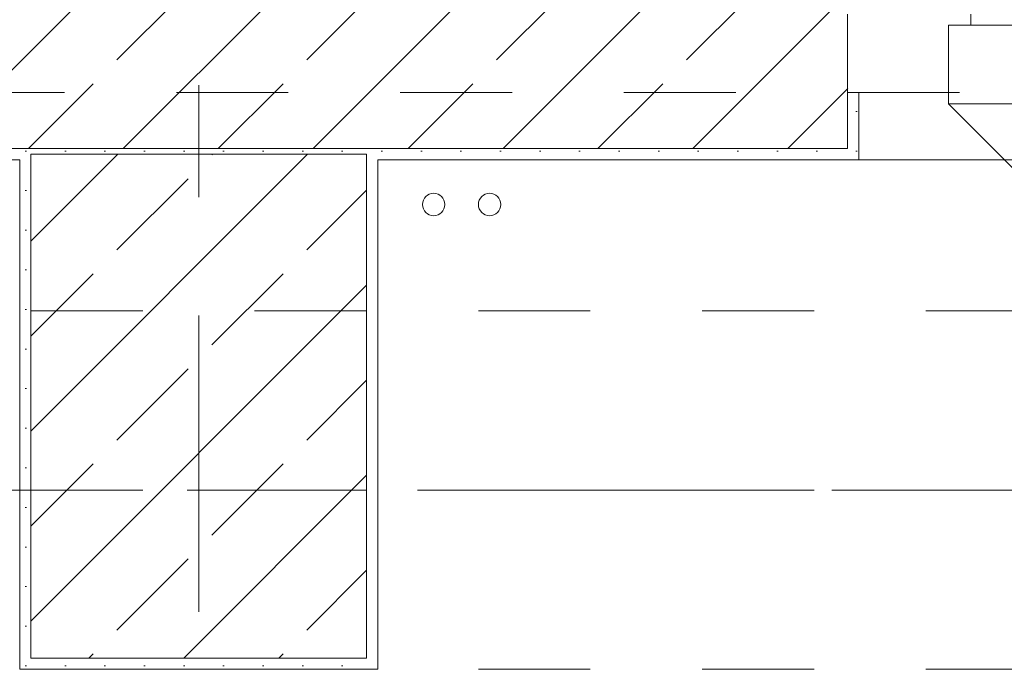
# Model space of a CAD drawing. Header units: metres. Extents: x -4 to 100, y -11 to 17.
# Tile 541 of 656: x 43.57 to 44.45, y 12.99 to 13.57. Entities that reach past the tile are written whole.
import ezdxf

# ---------------------------------------------------------------- set-up
doc = ezdxf.new("R2010")
doc.units = ezdxf.units.M
doc.header["$MEASUREMENT"] = 0
for name, pattern in [('Achse', [0.2, 0.1, -0.05, 0, -0.05]), ('Strichlinie doppelt', [0.546806, 0.264583, -0.105833, 0.070556, -0.105833]), ('Strichlinie eng', [0.115, 0.075, -0.04]), ('Untersicht', [0.1, 0.075, -0.025])]:
    doc.linetypes.add(name, pattern=pattern)
for name, color, linetype in [('152 - Bemaßung_ Beschriftung.Ausbau', 7, 'Continuous'), ('451 - Universal.Achsen Raster', 7, 'Continuous'), ('604 - Struktur.Wand Aussen', 7, 'Continuous'), ('607 - Struktur.Stütze', 7, 'Continuous'), ('608 - Struktur.Träger', 7, 'Continuous'), ('650 - Abdeckung.Fußboden Aufbau', 7, 'Continuous'), ('801 - HKLSE.Heizung_ Klima_ Lüftung', 7, 'Continuous'), ('Neubau_653 - Abdeckung.TB Verkofferung', 7, 'Continuous')]:
    doc.layers.add(name, color=color, linetype=linetype)
doc.styles.add('ERSTELLTER_STIL_2', font='txt')
doc.dimstyles.new('ERSTELLTER_STIL__5', dxfattribs={"dimtxt": 0.1, "dimasz": 0.0532, "dimexe": 0.18, "dimexo": 0.0625, "dimgap": 0, "dimtad": 1, "dimtih": 1, "dimtoh": 1, "dimzin": 0, "dimdsep": 46, "dimtxsty": 'ERSTELLTER_STIL_2', "dimblk": 'ARROWHEAD_2', "dimblk1": 'ARROWHEAD_2', "dimblk2": 'ARROWHEAD_2', "dimcen": 0.09, "dimse1": 1, "dimse2": 1, "dimclrd": 7, "dimclre": 7, "dimclrt": 7, "dimazin": 0, "dimtfac": 1, "dimtdec": 4, "dimtmove": 0, "dimatfit": 3, "dimfxl": 1, "dimtolj": 1, "dimtzin": 0, "dimarcsym": 0})
pattern_1 = [(45, (0, 0), (-0.0848528, 0.0848528), []), (45, (-0.04243, 0.04243), (-0.0848528, 0.0848528), [0.09, -0.03])]
pattern_2 = [(45, (0, 0), (-0.01767767, 0.01767767), [0, -0.025])]

# ---------------------------------------------------------------- blocks, each defined once
blk = doc.blocks.new('*D340')
at = {"layer": '152 - Bemaßung_ Beschriftung.Ausbau', "color": 7, "linetype": 'Continuous', "lineweight": 5}
for p, q in [((40.20999, 15.3025), (40.20999, 15.4075)), ((40.2302, 15.39), (40.18978, 15.32)), ((47.26023, 15.39), (47.21982, 15.32)), ((40.04999, 15.355), (40.20999, 15.355)), ((40.20999, 15.355), (47.24003, 15.355))]:
    blk.add_line(p, q, dxfattribs=at)
at = {"layer": '152 - Bemaßung_ Beschriftung.Ausbau', "color": 7, "lineweight": 5, "char_height": 0.1, "attachment_point": 7, "style": 'ERSTELLTER_STIL_2'}
for s, insert in [('\\A1;{\\pql;\\fArial|b0|i0|c0|p38;7,03}', (43.51609, 15.375)), ('\\A1;{\\pql;\\fArial|b0|i0|c0|p38;17}', (47.06802, 15.375))]:
    blk.add_mtext(s, dxfattribs=dict(at, insert=insert))
blk = doc.blocks.new('ARROWHEAD_2')
at = {"color": 0, "linetype": 'Continuous', "lineweight": 0}
for p, q in [((-0.378, -0.655), (0.378, 0.655)), ((0, 0), (-1, 0))]:
    blk.add_line(p, q, dxfattribs=at)
blk = doc.blocks.new('*D341')
at = {"layer": '152 - Bemaßung_ Beschriftung.Ausbau', "color": 7, "linetype": 'Continuous', "lineweight": 5}
for p, q in [((47.24003, 15.3025), (47.24003, 15.4075)), ((47.26023, 15.39), (47.21982, 15.32)), ((47.43023, 15.39), (47.38982, 15.32)), ((40.20999, 15.355), (47.24003, 15.355)), ((47.24003, 15.355), (47.41003, 15.355))]:
    blk.add_line(p, q, dxfattribs=at)
blk = doc.blocks.new('*D377')
at = {"layer": '152 - Bemaßung_ Beschriftung.Ausbau', "color": 7, "linetype": 'Continuous', "lineweight": 5}
for p, q in [((40.27999, 15.8025), (40.27999, 15.9075)), ((40.3002, 15.89), (40.25978, 15.82)), ((43.6002, 15.89), (43.55978, 15.82)), ((39.97999, 15.855), (40.27999, 15.855)), ((40.27999, 15.855), (43.57999, 15.855))]:
    blk.add_line(p, q, dxfattribs=at)
at = {"layer": '152 - Bemaßung_ Beschriftung.Ausbau', "color": 7, "lineweight": 5, "insert": (41.79696, 15.875), "char_height": 0.1, "attachment_point": 7, "style": 'ERSTELLTER_STIL_2'}
blk.add_mtext('\\A1;{\\pql;\\fArial|b0|i0|c0|p38;3,30}', dxfattribs=at)
blk = doc.blocks.new('*D378')
at = {"layer": '152 - Bemaßung_ Beschriftung.Ausbau', "color": 7, "linetype": 'Continuous', "lineweight": 5}
for p, q in [((43.57999, 15.8025), (43.57999, 15.9075)), ((43.6002, 15.89), (43.55978, 15.82)), ((43.9002, 15.89), (43.85978, 15.82)), ((40.27999, 15.855), (43.57999, 15.855)), ((43.57999, 15.855), (43.87999, 15.855))]:
    blk.add_line(p, q, dxfattribs=at)
at = {"layer": '152 - Bemaßung_ Beschriftung.Ausbau', "color": 7, "lineweight": 5, "insert": (43.6541, 15.875), "char_height": 0.1, "attachment_point": 7, "style": 'ERSTELLTER_STIL_2'}
blk.add_mtext('\\A1;{\\pql;\\fArial|b0|i0|c0|p38;30}', dxfattribs=at)
blk = doc.blocks.new('*D379')
at = {"layer": '152 - Bemaßung_ Beschriftung.Ausbau', "color": 7, "linetype": 'Continuous', "lineweight": 5}
for p, q in [((43.87999, 15.8025), (43.87999, 15.9075)), ((43.9002, 15.89), (43.85978, 15.82)), ((47.2002, 15.89), (47.15978, 15.82)), ((43.57999, 15.855), (43.87999, 15.855)), ((43.87999, 15.855), (47.17999, 15.855))]:
    blk.add_line(p, q, dxfattribs=at)
at = {"layer": '152 - Bemaßung_ Beschriftung.Ausbau', "color": 7, "lineweight": 5, "insert": (45.39696, 15.875), "char_height": 0.1, "attachment_point": 7, "style": 'ERSTELLTER_STIL_2'}
blk.add_mtext('\\A1;{\\pql;\\fArial|b0|i0|c0|p38;3,30}', dxfattribs=at)
blk = doc.blocks.new('*D380')
at = {"layer": '152 - Bemaßung_ Beschriftung.Ausbau', "color": 7, "linetype": 'Continuous', "lineweight": 5}
for p, q in [((47.17999, 15.8025), (47.17999, 15.9075)), ((47.2002, 15.89), (47.15978, 15.82)), ((47.5002, 15.89), (47.45978, 15.82)), ((43.87999, 15.855), (47.17999, 15.855)), ((47.17999, 15.855), (47.47999, 15.855))]:
    blk.add_line(p, q, dxfattribs=at)
at = {"layer": '152 - Bemaßung_ Beschriftung.Ausbau', "color": 7, "lineweight": 5, "insert": (47.2541, 15.875), "char_height": 0.1, "attachment_point": 7, "style": 'ERSTELLTER_STIL_2'}
blk.add_mtext('\\A1;{\\pql;\\fArial|b0|i0|c0|p38;30}', dxfattribs=at)

msp = doc.modelspace()

# ---------------------------------------------------------------- hatches: boundary and pattern name
at = {"layer": '604 - Struktur.Wand Aussen', "linetype": 'Continuous', "lineweight": 0, "true_color": 0x000000}
h = msp.add_hatch(dxfattribs=at)
h.set_pattern_fill('Beton__Stahlbeton_0001', color=18, style=0, pattern_type=2)
h.set_pattern_definition(pattern_1)
h.paths.add_polyline_path([(43.06, 13.695), (43.06, 13.575), (43.12, 13.575), (43.12, 13.505), (43.12, 13.455), (44.31, 13.455), (44.31, 13.505), (44.31, 13.575), (44.37, 13.575), (44.37, 13.695)])
h = msp.add_hatch(dxfattribs=at)
h.set_pattern_fill('Gips_0001', color=18, style=0, pattern_type=2)
h.set_pattern_definition(pattern_2)
h.paths.add_polyline_path([(44.31, 13.445), (44.32, 13.445), (44.32, 13.505), (44.31, 13.505)])
h = msp.add_hatch(dxfattribs=at)
h.set_pattern_fill('Gips_0001', color=18, style=0, pattern_type=2)
h.set_pattern_definition(pattern_2)
h.paths.add_polyline_path([(43.12, 13.445), (43.56999, 13.445), (43.56999, 13.455), (43.12, 13.455)])
h = msp.add_hatch(dxfattribs=at)
h.set_pattern_fill('Gips_0001', color=18, style=0, pattern_type=2)
h.set_pattern_definition(pattern_2)
h.paths.add_polyline_path([(43.88999, 13.455), (43.88999, 13.445), (44.31, 13.445), (44.31, 13.455)])
at = {"layer": '607 - Struktur.Stütze', "linetype": 'Continuous', "lineweight": 0, "true_color": 0x000000}
h = msp.add_hatch(dxfattribs=at)
h.set_pattern_fill('Gips_0001', color=18, style=0, pattern_type=2)
h.set_pattern_definition(pattern_2)
h.paths.add_polyline_path([(43.56999, 13.455), (43.56999, 13.445), (43.57999, 13.445), (43.57999, 13.44998), (43.87999, 13.44998), (43.87999, 13.445), (43.88999, 13.445), (43.88999, 13.455)])
h = msp.add_hatch(dxfattribs=at)
h.set_pattern_fill('Beton__Stahlbeton_0001', color=18, style=0, pattern_type=2)
h.set_pattern_definition(pattern_1)
h.paths.add_polyline_path([(43.57999, 12.99998), (43.87999, 12.99998), (43.87999, 13.44998), (43.57999, 13.44998)])
h = msp.add_hatch(dxfattribs=at)
h.set_pattern_fill('Gips_0001', color=18, style=0, pattern_type=2)
h.set_pattern_definition(pattern_2)
h.paths.add_polyline_path([(43.56999, 12.98998), (43.88999, 12.98998), (43.88999, 13.445), (43.87999, 13.445), (43.87999, 12.99998), (43.57999, 12.99998), (43.57999, 13.445), (43.56999, 13.445)])

# ---------------------------------------------------------------- linework, layer by layer
at = {"layer": '451 - Universal.Achsen Raster', "color": 160, "linetype": 'Strichlinie doppelt', "lineweight": 9, "true_color": 0x3232ff}
for p, q in [((43.72999, -10.585), (43.72999, 16.355)), ((64.93502, 13.14998), (-3.175, 13.14998))]:
    msp.add_line(p, q, dxfattribs=at)
at = {"layer": '604 - Struktur.Wand Aussen', "color": 7, "linetype": 'Continuous', "lineweight": 13}
for p, q in [((44.31, 13.575), (44.31, 13.505)), ((44.31, 13.575), (44.31, 13.505)), ((44.31, 13.575), (44.31, 13.505)), ((44.42, 13.575), (44.42, 13.565)), ((44.42, 13.565), (44.4, 13.565)), ((44.4, 13.565), (44.4, 13.505)), ((44.4, 13.495), (44.4, 13.565)), ((44.4, 13.565), (44.48, 13.565)), ((44.31, 13.455), (44.31, 13.505)), ((44.4, 13.505), (44.31, 13.505)), ((44.48, 13.495), (44.4, 13.495)), ((43.12, 13.455), (44.31, 13.455))]:
    msp.add_line(p, q, dxfattribs=at)
at = {"layer": '604 - Struktur.Wand Aussen', "color": 7, "linetype": 'Continuous', "lineweight": 5}
for p, q in [((44.31, 13.505), (44.32, 13.505)), ((44.31, 13.505), (44.32, 13.505)), ((44.31, 13.505), (44.32, 13.505)), ((44.32, 13.505), (44.32, 13.455)), ((44.32, 13.505), (44.32, 13.455)), ((44.32, 13.455), (44.32, 13.445)), ((44.32, 13.455), (44.32, 13.445)), ((44.31, 13.445), (44.32, 13.445))]:
    msp.add_line(p, q, dxfattribs=at)
at = {"layer": '604 - Struktur.Wand Aussen', "color": 7, "linetype": 'Continuous', "lineweight": 9}
for p, q in [((44.4, 13.495), (44.81719, 13.07781)), ((46.7, 13.445), (44.32, 13.445))]:
    msp.add_line(p, q, dxfattribs=at)
at = {"layer": '604 - Struktur.Wand Aussen', "color": 7, "linetype": 'Strichlinie eng', "lineweight": 9}
msp.add_line((46.7, 13.445), (44.32, 13.445), dxfattribs=at)
at = {"layer": '604 - Struktur.Wand Aussen', "color": 7, "linetype": 'Continuous', "lineweight": 5, "flags": 128}
msp.add_lwpolyline([(43.88999, 13.445), (44.31, 13.445)], dxfattribs=at)
at = {"layer": '604 - Struktur.Wand Aussen', "color": 7, "linetype": 'Continuous', "lineweight": 9}
msp.add_point((44.32, 13.445), dxfattribs=at)
at = {"layer": '607 - Struktur.Stütze', "color": 7, "linetype": 'Continuous', "lineweight": 13, "flags": 128}
msp.add_lwpolyline([(43.57999, 12.99998), (43.87999, 12.99998), (43.87999, 13.44998), (43.57999, 13.44998)], close=True, dxfattribs=at)
at = {"layer": '607 - Struktur.Stütze', "color": 7, "linetype": 'Continuous', "lineweight": 5, "flags": 128}
msp.add_lwpolyline([(43.56999, 13.445), (43.56999, 12.98998), (43.88999, 12.98998), (43.88999, 13.445)], dxfattribs=at)
at = {"layer": '608 - Struktur.Träger', "color": 7, "linetype": 'Untersicht', "lineweight": 13}
for p, q in [((14.77999, 13.30998), (47.47999, 13.30998)), ((14.77999, 12.98998), (47.47999, 12.98998))]:
    msp.add_line(p, q, dxfattribs=at)
at = {"layer": '608 - Struktur.Träger', "color": 7, "linetype": 'Achse', "lineweight": 9}
msp.add_line((14.77999, 13.14998), (47.47999, 13.14998), dxfattribs=at)
at = {"layer": '650 - Abdeckung.Fußboden Aufbau', "color": 7, "linetype": 'Continuous', "lineweight": 13, "flags": 128}
msp.add_lwpolyline([(47.16999, 8.2555), (47.16999, 8.50998), (47.24003, 8.50998), (47.24003, 12.98998), (47.16999, 12.98998), (47.16999, 13.445), (43.88999, 13.445), (43.88999, 12.98998), (43.56999, 12.98998), (43.56999, 13.445), (40.28999, 13.445), (40.28999, 12.98998), (40.20999, 12.98998)], dxfattribs=at)
at = {"layer": '801 - HKLSE.Heizung_ Klima_ Lüftung', "color": 7, "linetype": 'Continuous', "lineweight": 5}
for centre in [(43.93999, 13.405), (43.98999, 13.405)]:
    msp.add_circle(centre, 0.01, dxfattribs=at)
at = {"layer": 'Neubau_653 - Abdeckung.TB Verkofferung', "color": 1, "linetype": 'Untersicht', "lineweight": 9}
msp.add_line((15.11, 13.50498), (47.13002, 13.50498), dxfattribs=at)

# ---------------------------------------------------------------- dimensions: what is measured, and where the dimension line sits
at = {"layer": '152 - Bemaßung_ Beschriftung.Ausbau', "color": 7, "linetype": 'Continuous', "lineweight": 5}
for base, p1, p2, picture, middle in [((43.57999, 15.855), (40.27999, 12.99998), (43.57999, 12.99998), '*D377', (41.92684, 15.925)), ((43.87999, 15.855), (43.57999, 12.99998), (43.87999, 12.99998), '*D378', (43.73034, 15.925)), ((47.17999, 15.855), (43.87999, 12.99998), (47.17999, 12.99998), '*D379', (45.52684, 15.925)), ((47.47999, 15.855), (47.17999, 12.99998), (47.47999, 12.99998), '*D380', (47.33034, 15.925)), ((47.24003, 15.355), (40.20999, 10.72857), (47.24003, 10.73469), '*D340', (43.64597, 15.425)), ((47.41003, 15.355), (47.24003, 10.73469), (47.41003, 10.73469), '*D341', (47.14426, 15.425))]:
    dim = msp.add_linear_dim(base=base, p1=p1, p2=p2, angle=0, dimstyle='ERSTELLTER_STIL__5', dxfattribs=at)
    dim.commit()
    dim.dimension.update_dxf_attribs({"geometry": picture, "text_midpoint": middle, "dimtype": 160})

doc.saveas('drawing.dxf')
